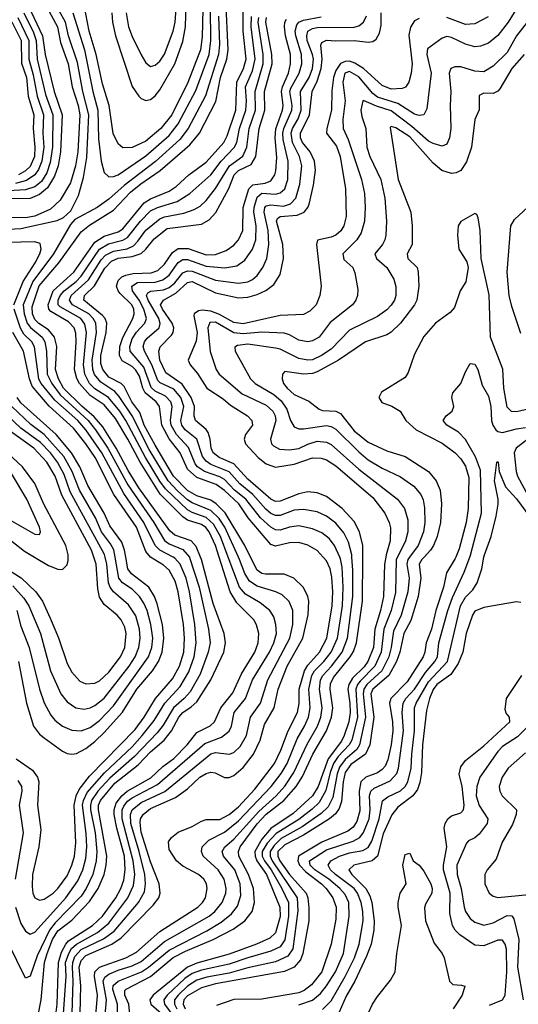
# Model space of a CAD drawing. Header units: inches. Extents: x 884549 to 1028252, y 526810 to 653624.
# Tile 406 of 656: x 915645 to 917798, y 628070 to 632320. Entities that reach past the tile are written whole.
import ezdxf

# ---------------------------------------------------------------- set-up
doc = ezdxf.new("R2010")
doc.units = ezdxf.units.IN
doc.header["$MEASUREMENT"] = 0
doc.layers.add('A9612', color=7, linetype='Continuous')
doc.layers.add('A9613', color=7, linetype='Continuous')

msp = doc.modelspace()

# ---------------------------------------------------------------- linework, layer by layer
at = {"layer": 'A9612', "color": 5}
for points, elevation in [([(915556.5, 629970), (915650.6, 629910.6), (915714.5, 629850), (915743, 629810), (915777.1, 629737.1), (915812.6, 629652.6), (915850, 629541.3), (915870, 629503.5), (915904.9, 629464.9), (915930, 629453.2), (915970, 629456.8), (915990, 629467), (916030, 629503.7), (916080.4, 629570), (916098.7, 629610), (916104.9, 629670), (916098.5, 629698.5), (916082.7, 629730), (916065.7, 629750), (916010, 629795.4), (915990, 629827.9), (915983, 629863), (915974.9, 629970), (915965.2, 630000)], 3080), ([(916378.1, 630000), (916379, 629999), (916420.3, 629870), (916459.9, 629690), (916466.9, 629630), (916459.6, 629590), (916425.1, 629494.9), (916381, 629419), (916355.7, 629390), (916309.4, 629350), (916264.8, 629275.2), (916238.4, 629241.6), (916140.3, 629139.7), (916033.7, 629046.3), (915983.1, 628990), (915955.4, 628950), (915950.1, 628930), (915951, 628910), (915970.2, 628809.8), (915977.9, 628730), (915975.5, 628690), (915960.7, 628630), (915932.3, 628570), (915910, 628537.1), (915798.2, 628421.8), (915773, 628390), (915720.9, 628279.1), (915690, 628191.7), (915670, 628183.1), (915595, 628335)], 2940), ([(915615.9, 629875.9), (915663.3, 629823.3), (915684.1, 629790), (915735, 629670), (915778.5, 629510), (915822.6, 629410), (915850, 629375.3), (915887.9, 629350), (915924.1, 629344.1), (915950, 629349.6), (915970, 629359.9), (916010, 629391.4), (916117.3, 629530), (916143.4, 629570), (916159.4, 629610), (916165, 629650), (916162.4, 629690), (916146.7, 629746.7), (916115, 629795), (916049.8, 629849.8), (916035, 629870), (916027.9, 629890), (916021.2, 629970), (916014.1, 630000)], 3060), ([(915626.7, 628490), (915650, 628419.1), (915670, 628385.4), (915690, 628373.4), (915710, 628381.4), (915844.4, 628530), (915896.5, 628603.5), (915917.7, 628650), (915930, 628698.9), (915934.5, 628750), (915932.1, 628807.9), (915916.9, 628930), (915920.6, 628950), (915936.3, 628983.7), (916010.8, 629069.2), (916130, 629180.7), (916174, 629230), (916225.5, 629294.5), (916272.3, 629370), (916338.6, 629441.4), (916375.5, 629504.5), (916398.4, 629570), (916407.8, 629630), (916401.7, 629710), (916378, 629850), (916363.5, 629910), (916338.6, 629970), (916315.6, 629995.6), (916307.3, 630000)], 2960), ([(915629.7, 629130), (915700, 629080), (915721.2, 629050), (915726.9, 629030), (915721.3, 628930), (915736.2, 628823.8), (915727.6, 628750), (915700.6, 628630), (915698.1, 628578.1), (915701.6, 628550), (915710.2, 628530.2), (915730, 628520.2), (915750, 628523.9), (915790, 628549.6), (915810, 628570.1), (915850, 628624), (915870.2, 628670), (915881.3, 628710), (915887.5, 628767.5), (915880.1, 628930), (915889.5, 628970), (915902.3, 628997.7), (915945.9, 629054.1), (916144.1, 629255.9), (916182.9, 629310), (916231.4, 629390), (916305.5, 629474.5), (916335.4, 629530), (916353.8, 629590), (916356.9, 629650), (916352.3, 629710), (916329.2, 629850), (916316, 629896), (916290, 629944.4), (916266.2, 629966.2), (916210, 629999.8), (916209.8, 630000)], 2980), ([(915632.3, 629770), (915650, 629702.6), (915686.5, 629610), (915729.8, 629429.8), (915750.7, 629370.7), (915778.7, 629318.7), (915797, 629297), (915830, 629270.7), (915870, 629253.6), (915910, 629251), (915950, 629264.9), (915990, 629295.6), (916050, 629358.9), (916200.8, 629570), (916215, 629610), (916219.6, 629650), (916212, 629710), (916194.9, 629770), (916181.2, 629801.2), (916161.9, 629830), (916130, 629862.1), (916089.5, 629890), (916072.7, 629910), (916056.8, 630000)], 3040), ([(915639.3, 629550), (915674.9, 629370), (915705.1, 629270), (915730, 629236.2), (915750, 629219.9), (915830, 629163.2), (915850, 629153.2), (915870, 629149.5), (915890, 629152.7), (915930, 629173.9), (915970, 629204.1), (916010, 629243.2), (916088.3, 629331.7), (916151, 629430), (916218.3, 629510), (916244.7, 629550), (916260, 629590), (916267.4, 629650), (916261.6, 629710), (916238.7, 629798.7), (916226.9, 629830), (916202.5, 629870), (916128.4, 629928.4), (916112.2, 629950), (916103.2, 630000)], 3020), ([(915709.3, 630000), (915770, 629964.4), (915810, 629947.9), (915830, 629947.3), (915850, 629967.6), (915853.9, 629986.1), (915853.8, 630000)], 3120), ([(915723.9, 628016.1), (915737.6, 628090), (915752.5, 628250), (915763.1, 628290), (915787.2, 628350), (915810, 628386.6), (915870, 628433), (915945.7, 628514.3), (915983.5, 628570), (916009.4, 628630.6), (916018.9, 628670), (916021.7, 628710), (915985, 628910), (915986, 628930), (915993.9, 628950), (916055.4, 629024.6), (916156.3, 629103.7), (916210, 629159.9), (916269.2, 629210.8), (916300.2, 629250), (916331.6, 629310), (916350, 629330.1), (916386.2, 629353.8), (916410, 629375.8), (916470.5, 629470), (916526.4, 629590), (916534, 629630), (916527.5, 629670), (916480.1, 629800.1), (916429.5, 629990), (916425.5, 630000)], 2920), ([(915796.1, 627990), (915806.8, 628070), (915812.8, 628250), (915825.2, 628294.8), (915843.5, 628330), (915855.9, 628344.1), (915959.3, 628410), (916002.1, 628450), (916060.2, 628530), (916082.1, 628570), (916094.4, 628605.6), (916100.8, 628650), (916097.2, 628710), (916063.9, 628830), (916053, 628890), (916053.2, 628910), (916062.1, 628937.9), (916086.3, 628970), (916109.7, 628990), (916211.7, 629048.3), (916263.4, 629096.6), (916310, 629131.2), (916368.4, 629190), (916410, 629243.7), (916467.5, 629272.5), (916486, 629290), (916514, 629350), (916565.4, 629414.6), (916603.1, 629496.9), (916660.1, 629590), (916674.6, 629630), (916677.7, 629670), (916668, 629708), (916655.5, 629730), (916583.4, 629803.4), (916553.9, 629850), (916506.5, 630000)], 2880), ([(915829.8, 627970), (915845.5, 628190), (915843, 628250), (915856.5, 628290), (915869.2, 628310.8), (915890, 628329.7), (915980.4, 628379.6), (916030, 628419.6), (916111.9, 628530), (916136.8, 628583.2), (916141.8, 628630), (916135.7, 628690), (916087, 628870), (916087.4, 628910), (916094.1, 628925.9), (916110, 628946.3), (916130, 628961.7), (916240.8, 629019.2), (916444.6, 629195.4), (916517.2, 629222.8), (916550, 629249.5), (916559.1, 629270), (916571.1, 629330), (916620.7, 629390), (916650.3, 629470), (916723.2, 629590), (916742.6, 629630), (916753.7, 629670), (916751.8, 629710), (916742.7, 629742.7), (916724.7, 629770), (916682.9, 629802.9), (916620.7, 629840.7), (916594.6, 629870), (916545.7, 630000)], 2860), ([(915871.2, 628030), (915876.4, 628170), (915872.3, 628230), (915873.8, 628250), (915883.6, 628276.4), (915910, 628306), (916006.8, 628353.2), (916053.6, 628386.4), (916157.8, 628510), (916183.9, 628556.1), (916188.9, 628590), (916184.7, 628630), (916160.4, 628730), (916124.3, 628850), (916123.1, 628890), (916130.7, 628909.3), (916170, 628940.4), (916271.1, 628988.9), (916470, 629151.6), (916490, 629157.6), (916550, 629149.2), (916570, 629156.6), (916597.7, 629182.3), (916624, 629230), (916641.3, 629310), (916684.4, 629370), (916717.1, 629470), (916811.6, 629650), (916824, 629710), (916824.5, 629770), (916808.3, 629808.3), (916777.9, 629837.9), (916751.2, 629851.2), (916670, 629874.9), (916637.1, 629897.1), (916617.1, 629930), (916594.9, 629990), (916590.3, 630000)], 2840), ([(915906.4, 628030), (915909.1, 628150), (915901.4, 628230), (915910, 628259.2), (915930, 628280.6), (916043.4, 628330), (916083.3, 628356.7), (916221.7, 628498.3), (916245.4, 628530), (916251.1, 628550), (916246.9, 628590), (916210, 628684.4), (916170, 628813.1), (916165.1, 628854.9), (916167.2, 628870), (916178.4, 628890), (916210, 628914.5), (916317.6, 628962.4), (916370, 629000.4), (916422.6, 629050), (916450, 629065.8), (916470, 629072.3), (916489.6, 629069.6), (916530, 629048.4), (916550, 629049.1), (916570, 629058.2), (916610, 629092.4), (916654.7, 629150), (916683, 629210), (916702.1, 629277.9), (916744, 629350), (916761.9, 629430), (916800.1, 629530), (916867.7, 629650), (916890.9, 629750.9), (916893.1, 629810), (916888.7, 629830), (916870, 629869.1), (916829.6, 629909.6), (916786.7, 629926.7), (916706.5, 629926.5), (916690, 629930.3), (916670, 629944.1), (916642.3, 630000)], 2820), ([(915969.4, 627969.4), (915981.2, 628110), (915967.7, 628190), (915970, 628210.1), (915990.1, 628229.9), (916103.9, 628270), (916150, 628294.5), (916250, 628384.5), (916414, 628490), (916434.5, 628510), (916447, 628530), (916455.1, 628570), (916452.1, 628590), (916440.7, 628610), (916416.8, 628630), (916350, 628665.7), (916322.5, 628690), (916290, 628738.5), (916288.3, 628771.7), (916300.8, 628790), (916330, 628813.2), (916390, 628837.8), (916430, 628860.6), (916450, 628867.3), (916510, 628868), (916550, 628889.4), (916590, 628922.3), (916661.2, 628998.8), (916745.1, 629110), (916773, 629167), (916804.1, 629250), (916845.3, 629330), (916851.5, 629368.5), (916851.4, 629430), (916875.3, 629510), (916890, 629534.6), (916939.9, 629590), (916970.9, 629650), (916995.2, 629790), (916997.9, 629850), (916993.2, 629913.2), (916985.5, 629950), (916970, 629984.5), (916956.2, 630000)], 2780), ([(916010.7, 627990.7), (916020, 628090), (916006, 628170), (916012.8, 628187.2), (916030, 628200.1), (916070, 628217.7), (916130, 628235.8), (916170, 628255.2), (916270, 628340.5), (916463.5, 628450), (916487.9, 628470), (916519.7, 628510), (916535.6, 628550), (916536.2, 628570), (916527.6, 628610), (916502.4, 628650), (916437.3, 628710), (916430.8, 628730), (916433.2, 628750), (916462, 628778), (916530, 628813.3), (916590, 628861.7), (916731.2, 629010), (916774.2, 629065.8), (916799.7, 629110), (916843.5, 629216.5), (916875.2, 629270), (916892.4, 629310), (916899.8, 629350), (916894.3, 629430), (916906.6, 629490), (916918.4, 629510), (916958.3, 629550), (916989.7, 629590), (917017.1, 629650), (917039.2, 629790), (917042, 629870), (917037.5, 629957.5), (917030, 629993.2), (917027, 630000)], 2760), ([(916065.2, 627990), (916067, 628070), (916046.7, 628133.3), (916048.7, 628151.3), (916069.7, 628170.3), (916171.5, 628210), (916201.9, 628230), (916290, 628303.7), (916452.9, 628387.1), (916515.1, 628424.9), (916559.1, 628460.9), (916585.7, 628494.3), (916600.5, 628539.5), (916597.4, 628590), (916573.9, 628650), (916525.2, 628710), (916519.7, 628730), (916530.7, 628750), (916570, 628782.2), (916677.6, 628902.4), (916752.8, 628970), (916790, 629011.5), (916829.2, 629070), (916886.6, 629193.4), (916930.5, 629270), (916945, 629310), (916951.9, 629350), (916939.4, 629430), (916943.9, 629470), (916954.3, 629490), (916992.1, 629530), (917038, 629590), (917061, 629650), (917084.2, 629830), (917084.3, 629944.3), (917079.6, 630000)], 2740), ([(916122.2, 628010), (916116.6, 628070), (916098.5, 628110), (916099.3, 628130), (916104.5, 628135.5), (916209.6, 628190), (916308.4, 628271.6), (916360.4, 628299.6), (916480.4, 628350), (916566.3, 628393.7), (916618, 628430), (916649.5, 628470), (916658.9, 628510), (916654.8, 628570), (916632.9, 628630), (916591.8, 628710), (916589.3, 628730), (916596.8, 628750), (916670.4, 628849.6), (916710, 628890.2), (916785.7, 628950), (916839.5, 629010), (916867, 629053), (916911.4, 629150), (916970.6, 629250), (916991.5, 629310), (916997.6, 629350), (916985.6, 629430), (916986.7, 629453.3), (916999.8, 629480.2), (917072.6, 629570), (917086.5, 629593.5), (917099, 629630), (917125.3, 629810), (917126.3, 630000)], 2720), ([(917226.1, 630000), (917221.2, 629970), (917215.5, 629830), (917203.3, 629770), (917178.6, 629690), (917172.6, 629610), (917149.1, 629550), (917132.6, 629527.4), (917082.8, 629477.2), (917065.9, 629450), (917062.2, 629430), (917071.2, 629370), (917071.8, 629330), (917065.9, 629290), (917046.7, 629230), (917034.1, 629205.9), (916976.6, 629130), (916933.7, 629010), (916909.8, 628970.2), (916826.4, 628893.6), (916730, 628828.2), (916690, 628783.4), (916660.9, 628730), (916662, 628710), (916669.8, 628690), (916710.3, 628630), (916768.6, 628490), (916770, 628448.9), (916750, 628378), (916724.8, 628355.2), (916667.3, 628330), (916550, 628286.3), (916410, 628247.1), (916370, 628231), (916220.8, 628110), (916206.3, 628090), (916210.6, 628070), (916256.9, 628030)], 2680), ([(917276.2, 630000), (917271.2, 629990), (917267.4, 629847.4), (917249.5, 629770), (917218.3, 629690), (917205.7, 629590), (917178.9, 629530), (917114.8, 629465.2), (917103.2, 629450), (917096.7, 629430), (917104.3, 629310), (917079.2, 629210), (917068.3, 629190), (917020.2, 629139.8), (916999.9, 629110), (916985.3, 629070), (916966.5, 628993.5), (916938.4, 628941.6), (916908, 628912), (916850, 628867.7), (916752, 628808), (916714, 628766), (916691.8, 628730), (916692.8, 628710), (916702.1, 628690), (916730.7, 628650.7), (916777.7, 628570), (916806, 628510), (916806, 628450), (916790, 628347.6), (916770, 628317.8), (916730, 628298.7), (916630, 628271.2), (916550, 628243.2), (916430, 628217.5), (916390, 628203.3), (916358.5, 628181.5), (916281.4, 628110), (916267.5, 628090), (916270.4, 628070), (916315.3, 628010)], 2660), ([(917329.2, 630000), (917321.9, 629990), (917317.4, 629970), (917327, 629910), (917321.8, 629850), (917292.2, 629750), (917259.4, 629680.6), (917249.4, 629610), (917238.8, 629570), (917209.3, 629510), (917143.9, 629450), (917131.4, 629430), (917128.4, 629410), (917138.7, 629310), (917113, 629190), (917101, 629170), (917050, 629126.9), (917025.9, 629094.1), (917015.5, 629064.5), (916996.9, 628963.1), (916977.2, 628922.8), (916947, 628893), (916864.4, 628835.6), (916774.6, 628785.4), (916744.1, 628755.9), (916726.3, 628730), (916726, 628710), (916735.1, 628690), (916843.9, 628530), (916846.4, 628473.6), (916825.2, 628310), (916802.5, 628277.5), (916750, 628252.6), (916630, 628226.9), (916550, 628204.2), (916452.9, 628187.1), (916410, 628173.8), (916370, 628148.5), (916329.3, 628110), (916313.9, 628090), (916313.8, 628070), (916323.2, 628050)], 2640), ([(917391.2, 630000), (917381.7, 629990), (917370.5, 629970), (917377.3, 629910), (917366.3, 629830), (917333.8, 629726.2), (917304.6, 629670), (917286.9, 629590), (917272.8, 629550), (917239.6, 629490), (917170.4, 629430), (917161.7, 629410), (917174.4, 629310), (917157.1, 629190), (917137.9, 629150), (917074.9, 629105.1), (917050.9, 629070), (917041.4, 629030), (917034.1, 628945.9), (917025.3, 628914.7), (917008.5, 628891.5), (916982.7, 628870), (916870, 628799.4), (916790, 628758.8), (916760.5, 628730), (916759.2, 628710), (916768.6, 628690), (916810.9, 628630), (916882, 628550), (916889.3, 628530), (916894.3, 628485.7), (916893.1, 628430), (916868.2, 628290), (916858.4, 628261.6), (916830.1, 628229.9), (916788.7, 628211.3), (916490, 628158), (916430, 628141.3), (916370, 628106.3), (916354.2, 628090), (916351.6, 628070), (916360.2, 628050)], 2620), ([(917527.9, 630000), (917525.5, 629994.5), (917488.2, 629931.8), (917475.3, 629870), (917441.5, 629770), (917422.8, 629690), (917401, 629630), (917395.4, 629590), (917387, 629570), (917317.9, 629462.1), (917247.3, 629390), (917241.8, 629370), (917254.7, 629290), (917255.8, 629250), (917248.8, 629190), (917234.8, 629125.2), (917222.7, 629097.3), (917210, 629082.9), (917190, 629069.2), (917139.3, 629050), (917118.8, 629030), (917110.6, 628990), (917114.4, 628905.6), (917101.2, 628858.8), (917084.7, 628835.3), (917062.1, 628817.9), (916950, 628770), (916849.2, 628710), (916845.7, 628690), (916854, 628670), (916881.3, 628641.3), (916949.1, 628590), (916968.4, 628570), (916997.4, 628530), (917011.4, 628490), (917010, 628437.1), (916990.8, 628330), (916949.6, 628210), (916905.8, 628154.2), (916873.1, 628130), (916850, 628119.6), (916690, 628092.8), (916570, 628091), (916495.5, 628064.5)], 2580), ([(916850, 628067.1), (916910, 628088.5), (916943.7, 628116.3), (916970, 628149.7), (917008.8, 628210), (917043.6, 628290), (917068.3, 628450), (917066.4, 628510), (917050, 628544.4), (917028.3, 628570), (916980.7, 628610), (916919.9, 628650), (916899.9, 628670), (916897.2, 628690), (916970, 628737.2), (917085.3, 628774.7), (917113.7, 628790), (917130, 628812.2), (917153.7, 628870), (917158.8, 628910), (917156, 628970), (917161.9, 628990), (917176.4, 629003.6), (917244.8, 629035.2), (917274, 629066), (917281.5, 629090), (917303, 629250), (917296.1, 629330), (917301.3, 629370), (917312.2, 629390), (917350.1, 629429.9), (917397.2, 629502.8), (917437.5, 629550), (917449.1, 629570), (917454.9, 629630), (917493.8, 629770), (917513.6, 629826.4), (917564.2, 629935.8), (917588.7, 630000)], 2560), ([(916953, 628047), (916990, 628085.5), (917050.7, 628190), (917090.7, 628270), (917111.8, 628330), (917128.4, 628430), (917127.5, 628470), (917120.3, 628510), (917104.4, 628550), (917090.2, 628570), (917009.4, 628630), (916987.6, 628650), (916976.6, 628670), (916989.4, 628690), (917026.8, 628710), (917070, 628723.7), (917126.6, 628733.4), (917150, 628747.4), (917165.8, 628774.2), (917197, 628870), (917212.4, 628947.6), (917234.3, 628965.7), (917290, 628991.5), (917310, 629009.7), (917321.5, 629030), (917336.2, 629090), (917338.5, 629150), (917350.6, 629250), (917350.4, 629350), (917357.4, 629370), (917410, 629461.9), (917492.3, 629550), (917548.3, 629790), (917570, 629828), (917601.6, 629858.4), (917620.5, 629890), (917641.5, 629950), (917650.2, 630000)], 2540), ([(917810, 629804.9), (917790, 629806.8), (917650, 629782.2), (917610, 629766.5), (917600.4, 629750), (917573.2, 629670), (917558.4, 629590), (917539.1, 629540.9), (917506.6, 629493.4), (917446.8, 629450), (917430, 629429), (917414.3, 629390), (917401.7, 629338.3), (917385.2, 629190), (917380.3, 629070), (917373, 629027), (917362.4, 628997.6), (917342.8, 628970), (917278.7, 628921.3), (917252.4, 628887.6), (917214.3, 628805.7), (917189.6, 628710), (917166.8, 628690), (917087.7, 628670), (917065.8, 628650), (917079.7, 628630), (917140, 628570), (917157.8, 628537.8), (917165.7, 628510), (917176.3, 628430), (917174.8, 628390), (917163.2, 628330), (917142.6, 628277.4), (917091.8, 628170), (917054.3, 628105.7), (917024.2, 628035.8)], 2520), ([(917673.6, 628066.4), (917730.3, 628089.7), (917742.2, 628110), (917748.4, 628210), (917747.9, 628307.9), (917741.9, 628330), (917730, 628347.2), (917710, 628346.8), (917650, 628322.1), (917610, 628324.9), (917545.5, 628370), (917525.7, 628390), (917513.8, 628410), (917502.4, 628462.4), (917503.8, 628550), (917476, 628650), (917475, 628670), (917489.1, 628750), (917477.8, 628830), (917482.5, 628850), (917494.3, 628870), (917510, 628883.6), (917550, 628897), (917562.1, 628910), (917563.9, 628930), (917555.3, 629010), (917543.3, 629063.3), (917550, 629094.6), (917570, 629122.1), (917650, 629185.6), (917761.2, 629290), (917760.9, 629310), (917746.2, 629326.2), (917742.3, 629342.3), (917747.1, 629390), (917813.9, 629490)], 2520), ([(917850, 629279.7), (917795.5, 629224.5), (917730, 629182.3), (917710, 629161), (917631.8, 629050), (917619, 629010), (917617, 628970), (917630, 628928.4), (917666.3, 628870), (917663.5, 628850), (917630, 628803.7), (917610, 628788.2), (917583.7, 628776.3), (917574.2, 628765.8), (917533.6, 628670), (917533.7, 628630), (917552.3, 628570), (917564.8, 628490), (917570.7, 628470), (917590, 628440.5), (917610, 628424.1), (917650, 628411.2), (917690, 628422.1), (917750, 628453.4), (917770, 628451.9), (917778.5, 628438.5), (917800.4, 628350), (917795.2, 628230), (917820.1, 628090)], 2540), ([(917830, 629156.2), (917755.3, 629090), (917728.3, 629050), (917716, 629010), (917718.7, 628990), (917729.2, 628969.2), (917790.1, 628910.1), (917788.8, 628890), (917773.4, 628846.6), (917729, 628770), (917703.4, 628696.6), (917663.9, 628650), (917654, 628630), (917653.5, 628590), (917672.6, 628550), (917690, 628537.1), (917710, 628530.9), (917843.7, 628543.7)], 2560), ([(915636.7, 629036.7), (915652.3, 629010), (915654.5, 628990), (915642.5, 628930), (915659.5, 628810), (915625, 628610)], 2960), ([(917150, 628030.3), (917168, 628070), (917190, 628104.3), (917246.5, 628173.5), (917267.1, 628210), (917273.9, 628290), (917294.6, 628410), (917279.1, 628490), (917280.2, 628510), (917288.2, 628550), (917313.8, 628590), (917299.8, 628670), (917310, 628717.1), (917330, 628722.8), (917344, 628690), (917370, 628670.4), (917390, 628644.9), (917420.7, 628590), (917426.2, 628570), (917424.7, 628550), (917397.9, 628502.1), (917393.6, 628486.4), (917397.9, 628430), (917434.5, 628334.5), (917470.1, 628290), (917478.9, 628270), (917501.5, 628170), (917515.1, 628155.1), (917553.2, 628153.2), (917567.6, 628147.6), (917555.6, 628110), (917517, 628050)], 2480)]:
    msp.add_lwpolyline(points, dxfattribs=dict(at, elevation=elevation))
at = {"layer": 'A9613', "color": 5}
for points, elevation in [([(916104.5, 632350), (916115.1, 632290), (916130, 632247.6), (916170, 632169.1), (916190, 632134.3), (916210, 632118.8), (916230, 632123.8), (916250, 632141.9), (916270, 632171.7), (916307.6, 632270), (916316.4, 632310), (916329.4, 632490)], 3040), ([(915470, 631409.2), (915650, 631418.6), (915806.6, 631453.4), (915834.3, 631465.7), (915865.2, 631494.8), (915898.7, 631561.3), (915921.2, 631638.8), (915935.3, 631724.7), (915943.2, 631910), (915917.2, 632010), (915894.9, 632134.9), (915855.9, 632250), (915842.2, 632310), (915788.2, 632408.2)], 2940), ([(916425.5, 630000), (916406.6, 630046.6), (916385.5, 630070), (916315, 630095), (916293.3, 630113.3), (916159.4, 630299.4), (916113.6, 630373.6), (916062.2, 630470), (916003.3, 630563.3), (915966.3, 630606.3), (915912.6, 630652.6), (915834.6, 630730), (915812.2, 630770), (915799.5, 630810), (915805.1, 630910), (915795.4, 630950), (915770, 630981.7), (915728.1, 631008.1), (915710, 631026.3), (915700.2, 631050), (915699.2, 631080.8), (915729.2, 631170.8), (915814.5, 631270), (915910, 631403.9), (915946.9, 631433.1), (916050, 631497.9), (916123.8, 631576.2), (916167.9, 631612.1), (916251.4, 631668.6), (916379.4, 631780.6), (916422.1, 631830), (916492.4, 631967.6), (916512.1, 632070), (916540.2, 632150), (916545.1, 632190), (916535.8, 632410)], 2920), ([(917816.8, 632410), (917754.9, 632310), (917710, 632252.5), (917670, 632218.7), (917634.5, 632205.5), (917610, 632203.6), (917570, 632214.2), (917510, 632243.3), (917490, 632247.6), (917470, 632240.9), (917406, 632194), (917403.9, 632170), (917422, 632090), (917403.9, 631936.1), (917390.4, 631909.6), (917370, 631907.3), (917350, 631913), (917278.4, 631958.4), (917190, 631986.1), (917170, 632001.9), (917110, 632073.8), (917070, 632096.2), (917048.5, 632090), (917040.9, 632050), (917051.3, 631970), (917041.2, 631890), (917041.9, 631850), (917063.6, 631803.6), (917121.1, 631630), (917133.6, 631570), (917137.4, 631510), (917134.5, 631450), (917119.8, 631400.2), (917100.5, 631370), (917040.2, 631310), (917044.7, 631284.7), (917084.2, 631250), (917092.5, 631227.5), (917104.9, 631155.1), (917104.4, 631130), (917097.4, 631110), (917082, 631090), (916986.2, 631013.8), (916938, 630950), (916910, 630934), (916890, 630929.1), (916850, 630937), (916810, 630960.3), (916787, 630967), (916691.2, 630971.2), (916610, 630963.9), (916570, 630968.8), (916490, 631014.1), (916466.3, 631013.7), (916457.2, 630990), (916467.6, 630887.6), (916493.7, 630810), (916506.9, 630790), (916605.3, 630705.3), (916710, 630656.1), (916738.9, 630630), (916747.9, 630610), (916750.5, 630590), (916728.8, 630510), (916732, 630490), (916740.7, 630480.7), (916766.7, 630466.7), (916810, 630462.8), (916850, 630468.7), (916890, 630488.3), (916930, 630500.8), (916970, 630496.5), (916990, 630486.2), (917110, 630380.6), (917276.3, 630250), (917307, 630210), (917321.2, 630161.2), (917320.8, 630110), (917311.2, 630070), (917276.2, 630000)], 2660), ([(915694.7, 632354.7), (915743.3, 632250), (915755.5, 632170), (915793.4, 632010), (915829, 631910), (915821, 631750), (915811.7, 631690), (915795.7, 631644.3), (915764.9, 631595.1), (915730, 631565.3), (915690, 631548.7), (915570, 631547.4)], 2880), ([(915753.3, 632390), (915808, 632290), (915821.6, 632221.6), (915853.7, 632130), (915872.1, 632030), (915897, 631950), (915904.3, 631910), (915895.7, 631750), (915886.5, 631690), (915864.7, 631615.3), (915819.5, 631540.5), (915778.3, 631501.7), (915710, 631472.1), (915670, 631465.4), (915606.5, 631466.5)], 2920), ([(916506.5, 630000), (916490.7, 630050), (916463.2, 630110), (916448.3, 630128.3), (916430, 630141.1), (916370, 630160.5), (916350, 630173.6), (916252.3, 630272.3), (916164.9, 630410), (916112.5, 630510), (916058.5, 630598.5), (916010, 630657.6), (915950, 630698.7), (915903.3, 630750), (915891.4, 630771.4), (915881.7, 630810), (915889.1, 630930), (915887.2, 630967.2), (915880.2, 630990), (915856.3, 631016.3), (915780.1, 631060.1), (915771, 631070), (915768.2, 631090), (915790.2, 631150), (915878.5, 631230), (915970, 631359.9), (916010, 631385.3), (916070, 631404.9), (916090, 631417.4), (916182.5, 631530), (916210, 631547.5), (916290, 631579.5), (916320.5, 631599.5), (916375.8, 631650), (916450, 631704.6), (916526.8, 631790), (916541.3, 631818.7), (916578.5, 631930), (916583.3, 632050), (916611.2, 632110), (916622.5, 632150), (916610.7, 632270), (916610, 632358.4)], 2880), ([(915874.4, 632350), (915925, 632190), (915960.5, 632010), (915982.1, 631930), (915985.8, 631805.8), (915996.5, 631710), (916010, 631661.1), (916030, 631642), (916050, 631643.4), (916070, 631651), (916190, 631732.2), (916290, 631820.2), (916329.9, 631870), (916405.5, 632014.5), (916462.8, 632170), (916470.7, 632230), (916468.4, 632370)], 2960), ([(916435.9, 632364.1), (916433.5, 632246.5), (916426.5, 632190), (916371.6, 632048.4), (916301.5, 631910), (916254.9, 631850), (916190, 631795.6), (916130, 631768.2), (916090, 631767.4), (916070, 631784.9), (916048.8, 631828.8), (916031.7, 631950), (916002.9, 632042.9), (915974.7, 632170), (915945.3, 632270), (915922.9, 632382.9)], 2980), ([(916042.5, 632350), (916045.3, 632310), (916058.1, 632250), (916130, 632031.2), (916159, 631990), (916170, 631979.8), (916190, 631971.5), (916210, 631975.4), (916230, 631991.2), (916250, 632017.1), (916315.4, 632130), (916350, 632226.4), (916360.6, 632290), (916363.4, 632390)], 3020), ([(915662.5, 632350), (915704.3, 632264.3), (915716.3, 632230), (915720.4, 632150), (915756.9, 631996.9), (915788.6, 631910), (915786.6, 631770), (915776.8, 631703.2), (915761.5, 631658.5), (915738.9, 631621.1), (915710, 631598.7), (915670, 631586.2), (915570, 631579.7)], 2860), ([(915611.3, 632311.3), (915651.1, 632230), (915652.9, 632132.9), (915673.8, 632070), (915681.8, 631990), (915705.8, 631910), (915703, 631850), (915711, 631770), (915708.5, 631730), (915690, 631686.3), (915670, 631667.6), (915640.1, 631650)], 2820), ([(915637, 632330), (915685, 632230), (915684.2, 632150), (915702.9, 632082.9), (915719.7, 631990), (915747.3, 631910), (915745.3, 631830), (915749.5, 631770), (915740.6, 631710), (915726.4, 631673.6), (915710.8, 631650), (915674.1, 631625.9), (915627.1, 631612.9)], 2840), ([(916504.1, 632335.9), (916507.3, 632212.7), (916504.1, 632170), (916448.1, 631991.9), (916372.9, 631850), (916336.9, 631803.1), (916232, 631708), (916095.9, 631604.1), (916030, 631545), (915980.2, 631510), (915882.6, 631457.4), (915864.2, 631435.8), (915791.5, 631310), (915701.9, 631190), (915660.2, 631090), (915663.9, 631050), (915677.9, 631010), (915690.9, 630990.9), (915741.5, 630950), (915753.3, 630930), (915760.5, 630890), (915763.3, 630790), (915783.7, 630750), (915820.2, 630700.2), (915940.5, 630590), (915972.8, 630550), (916025.3, 630470), (916112.2, 630312.2), (916223.8, 630150), (916270, 630072.4), (916290, 630058.3), (916350, 630033.8), (916378.1, 630000)], 2940), ([(916545.7, 630000), (916511.8, 630090), (916482.1, 630142.1), (916450, 630171.1), (916390, 630192.8), (916370, 630204.6), (916274.6, 630294.6), (916250, 630327.7), (916188.9, 630430), (916103.4, 630590), (916077.3, 630630), (916028.7, 630688.7), (915970, 630726.5), (915946.4, 630750), (915926.2, 630790), (915920.2, 630830), (915932.8, 630970), (915926.5, 631006.5), (915908.9, 631030), (915820.4, 631080.4), (915811.5, 631090), (915810.9, 631110), (915820.1, 631130), (915837, 631150), (915888.5, 631190), (915910, 631212.6), (915990, 631330.3), (916028, 631352), (916090, 631368.3), (916110, 631379.9), (916166.2, 631450), (916210, 631494.9), (916239.5, 631510), (916324.6, 631535.4), (916380.4, 631570), (916470, 631650.8), (916515.1, 631710), (916571.7, 631768.3), (916582.5, 631790), (916593.7, 631850), (916621.6, 631930), (916624.9, 631970), (916620, 632030), (916650, 632100.1), (916661.5, 632150), (916644.4, 632290), (916646.2, 632333.8)], 2860), ([(916590.3, 630000), (916531.1, 630130), (916506.7, 630166.7), (916470, 630201.1), (916390, 630234.2), (916370, 630247.6), (916326.1, 630286.1), (916285.5, 630330), (916204.6, 630464.6), (916130, 630610), (916074.1, 630694.1), (916055.7, 630715.7), (915995.1, 630755.1), (915968.4, 630788.4), (915961, 630810), (915957.7, 630850), (915976.8, 630970), (915974.4, 631010), (915962.9, 631030), (915943.1, 631050), (915873.4, 631090), (915860.5, 631110), (915867.1, 631130), (915942.5, 631197.5), (915996.8, 631283.2), (916015.8, 631304.2), (916050, 631321.3), (916108.6, 631331.4), (916136, 631344), (916155.8, 631364.2), (916190, 631412.3), (916250, 631460.5), (916270, 631469), (916354.3, 631485.7), (916399, 631501), (916424.4, 631515.6), (916450, 631539.8), (916490, 631591), (916551, 631689), (916608.2, 631731.8), (916626, 631770), (916635.7, 631850), (916663.1, 631930), (916661.6, 632010), (916696.9, 632130), (916696.8, 632170), (916675.5, 632310), (916678.2, 632330)], 2840), ([(916642.3, 630000), (916617.5, 630050), (916532, 630192), (916493.5, 630230), (916470, 630245.7), (916410, 630264.9), (916370, 630287.8), (916309.9, 630349.9), (916230, 630483.7), (916183.2, 630570), (916164, 630624), (916129.4, 630670), (916096.6, 630736.6), (916083.4, 630750), (916030, 630777.4), (916003.6, 630810), (915995.7, 630835.7), (915994.8, 630870), (916017.9, 630970), (916021, 631010), (916014.2, 631030), (916002.8, 631042.8), (915921.3, 631110), (915924.6, 631130), (915968, 631172), (916012.6, 631247.4), (916041.9, 631278.1), (916070, 631290.6), (916130, 631298.5), (916169.1, 631310.9), (916190.1, 631329.9), (916225.1, 631374.9), (916281.6, 631418.4), (916430, 631437.2), (916463.1, 631456.9), (916492.3, 631487.7), (916548.1, 631591.9), (916571.7, 631650), (916590, 631669.2), (916644.6, 631695.4), (916664.9, 631730), (916678.7, 631850), (916703.2, 631930), (916702.5, 632010), (916735, 632130), (916734, 632170), (916708.6, 632310), (916711.3, 632330)], 2820), ([(916956.2, 630000), (916930, 630029.4), (916890, 630051.9), (916850, 630063.6), (916810, 630061.6), (916750, 630046.9), (916730, 630054.9), (916631.2, 630170), (916591.8, 630230), (916530, 630288.6), (916494.1, 630314.1), (916410, 630344.5), (916370, 630380.6), (916337.4, 630450), (916290, 630511.2), (916258.4, 630570), (916248.4, 630650), (916234.4, 630670), (916186.6, 630710), (916176.5, 630730), (916161.7, 630781.7), (916147.1, 630807.1), (916130, 630822.9), (916088.1, 630848.1), (916075.8, 630870), (916077.8, 630910), (916090, 630947.9), (916133.5, 631030), (916139, 631050), (916137.3, 631070), (916129.3, 631090), (916078.7, 631138.7), (916069.9, 631150), (916063.6, 631170), (916070, 631194), (916086.7, 631210), (916102.9, 631217.1), (916134.9, 631225.1), (916212.2, 631227.8), (916242.2, 631237.8), (916270, 631264.4), (916304.5, 631315.5), (916330, 631332.2), (916372.1, 631332.1), (916450, 631305.9), (916490, 631306.5), (916536.7, 631323.3), (916570, 631347.5), (916590, 631369.5), (916609.1, 631410.9), (916610.2, 631510), (916634.1, 631590), (916652.2, 631607.8), (916705.2, 631614.8), (916730, 631625), (916747, 631650), (916751.6, 631668.4), (916755.1, 631724.9), (916748.4, 631810), (916750.8, 631849.2), (916780.2, 631930), (916782.3, 631950), (916775.5, 632010), (916779.3, 632030), (916805.8, 632090), (916814.3, 632130), (916814.5, 632170), (916793.1, 632250), (916788.1, 632290), (916790.5, 632310), (916797.5, 632322.5)], 2780), ([(917027, 630000), (917004.7, 630050), (916981.1, 630081.1), (916950, 630105.6), (916910, 630122.6), (916850, 630135), (916810, 630130.3), (916770, 630116.4), (916750, 630117.7), (916730, 630129.9), (916685.5, 630170), (916621.7, 630250), (916572.8, 630290), (916530, 630335.9), (916510, 630347.3), (916443.1, 630370), (916413.4, 630390), (916403, 630403), (916373.6, 630473.6), (916321.9, 630530), (916299.2, 630570), (916295.6, 630590), (916303.8, 630650), (916297.6, 630670), (916275.2, 630695.2), (916230, 630717.2), (916212.2, 630732.2), (916181, 630821), (916122.7, 630890), (916120.1, 630910), (916130, 630943.3), (916148.9, 630971.1), (916186, 631010), (916192.5, 631030), (916181.6, 631070), (916160.8, 631110), (916132.6, 631150), (916129.9, 631170), (916153.9, 631186.1), (916230, 631187.3), (916263.1, 631196.9), (916290, 631217.4), (916330, 631271.5), (916350, 631284.4), (916370, 631284.7), (916450, 631256.4), (916530.3, 631249.7), (916582.6, 631257.4), (916617.2, 631282.8), (916650.7, 631329.3), (916664.5, 631370), (916666.1, 631430), (916656, 631490), (916656.9, 631510), (916670, 631554.3), (916690, 631570.9), (916750, 631566.9), (916770, 631572.2), (916789.4, 631590.6), (916802.4, 631630), (916804.1, 631710), (916783.2, 631803.2), (916781.4, 631830), (916785.2, 631850), (916820, 631930), (916822, 631950), (916812.2, 632010), (916815.9, 632024.1), (916852.1, 632090), (916863.1, 632130), (916862.3, 632170), (916836.9, 632250), (916834.6, 632270), (916842.2, 632297.8), (916851.2, 632310), (916870, 632318.7), (916947.4, 632332.6)], 2760), ([(917079.6, 630000), (917078.8, 630010), (917065, 630065), (917045.1, 630105.1), (917010, 630146.2), (916970, 630177.8), (916930, 630195.9), (916870, 630205.9), (916830, 630202.3), (916770, 630180.1), (916750, 630180.2), (916730, 630189.1), (916707.7, 630207.7), (916652.4, 630270), (916596.4, 630316.4), (916550, 630368.9), (916470, 630400.5), (916450, 630414.5), (916435.1, 630435.1), (916409.4, 630509.4), (916360.1, 630550), (916345.3, 630570), (916341.4, 630590), (916353.8, 630650), (916340.4, 630690), (916310, 630725.4), (916252, 630752), (916242.1, 630762.1), (916216, 630830), (916183.4, 630890), (916177.9, 630910), (916183.5, 630930), (916195.2, 630944.8), (916247.6, 630990), (916251.7, 631008.3), (916245.2, 631030), (916199.6, 631110), (916192.3, 631130), (916198.6, 631141.4), (916211.8, 631148.2), (916266.2, 631153.8), (916290, 631164.5), (916315.1, 631184.9), (916350, 631227), (916370, 631236.3), (916390, 631234.2), (916490, 631195.4), (916590, 631182.5), (916630, 631189), (916650, 631199.4), (916670, 631215.6), (916694.7, 631250), (916711.7, 631290), (916721.1, 631350), (916717.5, 631410), (916700.5, 631490), (916704.2, 631510), (916710, 631517.2), (916730, 631521.5), (916784.3, 631515.7), (916814.4, 631525.6), (916837.1, 631550), (916855.2, 631610), (916864, 631690), (916852.8, 631730), (916823.2, 631790), (916817.3, 631830), (916823.7, 631850), (916847.8, 631892.2), (916860.8, 631930), (916857.8, 632010), (916895.2, 632070), (916910.2, 632110), (916913.5, 632150), (916910, 632170.5), (916886.2, 632230), (916884.6, 632250), (916889.4, 632270.6), (916910, 632282.3), (916930, 632286.3), (917090, 632287.5), (917110, 632293.3), (917130, 632308.9), (917142.9, 632337.1)], 2740), ([(917126.3, 630000), (917126.6, 630050), (917112.2, 630110), (917090, 630153.8), (917037.7, 630210), (916970, 630261.3), (916930, 630277.3), (916890, 630282.5), (916850, 630272.9), (916770, 630241.2), (916750, 630241.1), (916730, 630250.9), (916630, 630336.5), (916570, 630403.5), (916506, 630430), (916480.5, 630450), (916471.5, 630470), (916467, 630510), (916458.4, 630538.4), (916450, 630551.7), (916404.6, 630590), (916398.6, 630610), (916399.6, 630650), (916385.1, 630690), (916346.7, 630746.7), (916276.4, 630796.4), (916250, 630849.9), (916245.5, 630890), (916251.9, 630908.1), (916301, 630959), (916308.2, 630970), (916310.5, 630990), (916303.9, 631010), (916261.1, 631070), (916253.3, 631090), (916266.6, 631110), (916319.9, 631140.1), (916370, 631185.7), (916389.3, 631190.7), (916490, 631140.7), (916590, 631120.2), (916630, 631122.8), (916670, 631133.9), (916708.2, 631151.8), (916742.2, 631177.8), (916770, 631220.8), (916784.5, 631290), (916781.2, 631350), (916753.8, 631450), (916758.2, 631461.8), (916769.5, 631470.5), (916843.7, 631476.3), (916873.1, 631490), (916889.9, 631510), (916895.6, 631524.4), (916913.9, 631606.1), (916921.9, 631670), (916918.8, 631710), (916899.9, 631750), (916866.5, 631790), (916858.1, 631810), (916858.2, 631830), (916895.9, 631910), (916908.3, 632010), (916930, 632054.9), (916947.4, 632110), (916951.3, 632150), (916945.5, 632210), (916950, 632221.3), (916970, 632232.5), (917010, 632228.9), (917090, 632231.1), (917150, 632222.7), (917170, 632225.9), (917184, 632236), (917198.4, 632261.6), (917205.4, 632294.6), (917206.7, 632350)], 2720), ([(917370, 632325.9), (917350, 632314.8), (917332.2, 632287.8), (917325.9, 632254.1), (917340.3, 632130), (917336, 632090), (917325.9, 632050), (917311.2, 632028.8), (917297.2, 632022.8), (917250, 632020.4), (917210, 632035.7), (917129.6, 632109.6), (917092.9, 632132.9), (917070, 632141.3), (917050, 632139.8), (917030, 632130.7), (917010, 632100.5), (917000.5, 632070), (916993.2, 632013.2), (916992.3, 631930), (916970.9, 631850), (916969.6, 631830), (917013.9, 631773.9), (917029.6, 631730), (917051.9, 631590), (917055.2, 631470), (917045.3, 631430), (917031.4, 631408.6), (917010.5, 631390), (916990, 631380.8), (916931.1, 631368.9), (916927.2, 631350), (916946.8, 631170), (916941.8, 631130), (916925.5, 631090), (916898.3, 631061.7), (916870, 631047.9), (916770, 631043.4), (916610, 631007.5), (916570, 631012.8), (916508.2, 631048.2), (916470, 631061.7), (916433.2, 631066.8), (916417, 631063), (916398.8, 631050), (916397.4, 631042.6), (916410.9, 630970), (916407.3, 630932.7), (916372.7, 630850), (916381.6, 630830), (916413, 630793), (916453.6, 630730), (916523.3, 630683.3), (916555.7, 630655.7), (916628.3, 630610), (916648.1, 630590), (916649.8, 630570), (916619.6, 630530), (916613.7, 630510), (916620.1, 630490), (916674.7, 630430), (916710, 630402.7), (916750, 630388.1), (916830, 630401.7), (916910, 630429.6), (916947.4, 630427.4), (916970, 630419.6), (917010, 630394.2), (917170, 630257.5), (917222.1, 630190), (917240.8, 630150), (917246.5, 630126.5), (917245.7, 630070), (917227.7, 630010), (917226.1, 630000)], 2680), ([(917843.1, 632316.9), (917789.9, 632250), (917750, 632178.9), (917690, 632119.2), (917650, 632094.8), (917610, 632097.5), (917550, 632116.4), (917523.7, 632116.3), (917506.3, 632110), (917500.4, 632090), (917507.5, 632010), (917503.9, 631950), (917507.5, 631850), (917500.9, 631810), (917490, 631782.8), (917470, 631774.1), (917430, 631785.8), (917410, 631796.4), (917339.2, 631859.2), (917250, 631927.1), (917186.6, 631946.6), (917130, 631971.9), (917127.4, 631970), (917117.8, 631930), (917121.9, 631901.9), (917139.4, 631850), (917144, 631770), (917156.9, 631730), (917204.7, 631630), (917222.4, 631550), (917229.3, 631450.7), (917226.5, 631390), (917222.6, 631370), (917211.2, 631350), (917178.3, 631310), (917186.3, 631290), (917231.3, 631250), (917260.7, 631200.7), (917268.8, 631168.8), (917269.9, 631130), (917263.8, 631110), (917250, 631088.6), (917230, 631068.2), (917190, 631039.1), (917070, 630979.9), (916990, 630898.3), (916948.1, 630870), (916910, 630852), (916890, 630849.8), (916850, 630857.1), (916770, 630897.6), (916750, 630902.7), (916630, 630919.1), (916586.3, 630913.7), (916573.5, 630906.5), (916575.4, 630890), (916641.6, 630770), (916661.7, 630750), (916742.6, 630702.6), (916774.9, 630674.9), (916798.9, 630638.9), (916814.9, 630590), (916830, 630563.2), (916850, 630554.3), (916870, 630554.2), (916970, 630568.6), (916990, 630564.3), (917010, 630553.2), (917110, 630454.1), (917150, 630421), (917210, 630384.5), (917290, 630347.4), (917347, 630307), (917377.6, 630270), (917387, 630247), (917393.1, 630213.1), (917395.4, 630150), (917388.6, 630110), (917365.7, 630050), (917329.2, 630000)], 2640), ([(917667.7, 632332.3), (917610, 632301.7), (917570, 632299.2), (917490, 632329)], 2680), ([(917823.4, 632170), (917771, 632110), (917718.4, 632021.6), (917710, 632012), (917690, 632001.6), (917650, 632002.8), (917630, 631992.7), (917630, 631931), (917611.3, 631888.7), (917595.6, 631770), (917574, 631706), (917550, 631669.1), (917530, 631659.4), (917510, 631657), (917468.8, 631668.8), (917430, 631701.6), (917330, 631815.1), (917270, 631854), (917250, 631859), (917245.3, 631854.7), (917279.7, 631630), (917334.4, 631490), (917340.7, 631430), (917339.3, 631350), (917318.4, 631310), (917320.9, 631290), (917361, 631250), (917365.9, 631230), (917369.5, 631169.5), (917359.5, 631110), (917349.5, 631090), (917289.5, 631010), (917250, 630971.6), (917230, 630959.9), (917138.2, 630930), (917021.2, 630850), (916930, 630799.8), (916910, 630793.2), (916870.4, 630790.4), (916790, 630802.2), (916779.4, 630790), (916779, 630770), (916784.9, 630750), (916799.6, 630730), (916830, 630702.8), (916894.2, 630674.2), (916938.4, 630638.4), (916953.1, 630633.1), (917010, 630630.6), (917030, 630620.1), (917090, 630545.8), (917150, 630497.1), (917230, 630459.2), (917310, 630434.6), (917410, 630369.9), (917443.7, 630330), (917460.7, 630290), (917467.2, 630230), (917462.3, 630150), (917447.7, 630090), (917432.5, 630050), (917419.8, 630030), (917391.2, 630000)], 2620), ([(917810, 630965.6), (917770, 631082.6), (917759.3, 631130), (917749.8, 631230), (917766.5, 631430), (917782.4, 631457.6), (917859.3, 631530)], 2620), ([(917890, 630650.8), (917790, 630626.8), (917768.4, 630628.4), (917750, 630647.5), (917735.5, 630730), (917731.1, 630811.1), (917678.1, 630950), (917672.5, 631132.5), (917638.7, 631290), (917633, 631410), (917625.5, 631465.5), (917619.3, 631479.3), (917610, 631483.1), (917550, 631448.8), (917538.4, 631430), (917535.7, 631390), (917541.9, 631330), (917575.7, 631275.7), (917582.3, 631250), (917571.2, 631188.8), (917548, 631150), (917522.8, 631077.2), (917503.7, 631056.3), (917440.8, 631010), (917390, 630952.3), (917350, 630875.9), (917322.7, 630797.3), (917310, 630776), (917208.2, 630711.8), (917196.5, 630690), (917208.4, 630668.4), (917251.6, 630651.6), (917287.7, 630630), (917312, 630590), (917356.6, 630550), (917470, 630492.3), (917525.7, 630450), (917550, 630424.9), (917570, 630392.4), (917584.7, 630344.7), (917582.2, 630210), (917573.3, 630150), (917543.5, 630036.5), (917527.9, 630000)], 2580), ([(915619.8, 631090), (915660.2, 631190), (915712.1, 631270), (915732.3, 631310), (915737.9, 631330), (915734, 631354), (915710, 631361.9), (915590, 631358.1)], 2960), ([(916307.3, 630000), (916250.3, 630030.3), (916230.1, 630050.1), (916180.7, 630150), (916094.4, 630274.4), (915999, 630450), (915930.6, 630550), (915895.7, 630590), (915797.4, 630677.4), (915737.3, 630750), (915728.2, 630768.2), (915708.7, 630908.7), (915696.7, 630930), (915663.4, 630963.4), (915648, 630988), (915621, 631070)], 2960), ([(916209.8, 630000), (916190, 630025), (916149.5, 630129.5), (916051.1, 630271.1), (915970.6, 630430), (915930, 630490), (915877.1, 630557.1), (915772.1, 630652.1), (915698.1, 630738.1), (915687.4, 630770), (915661.8, 630890), (915616, 630970)], 2980), ([(917588.7, 630000), (917591.8, 630008.2), (917639.4, 630190), (917635, 630375), (917613.9, 630433.9), (917570, 630508.3), (917539.8, 630539.8), (917489.8, 630570), (917474.3, 630590), (917486.6, 630610), (917512.8, 630630), (917520.5, 630650), (917511.3, 630690), (917515.4, 630710), (917550.6, 630749.4), (917570, 630800.4), (917590, 630836), (917610, 630832.7), (917623.9, 630810), (917643, 630743), (917670, 630695.3), (917679.1, 630650), (917682.7, 630590), (917688.3, 630570), (917701.6, 630550), (917710, 630542.6), (917730, 630537.6), (917790, 630554.3), (917830, 630560.1)], 2560), ([(916103.2, 630000), (916097.9, 630030), (916085.4, 630065.4), (916034.7, 630134.7), (916009.5, 630190), (915939.3, 630310), (915904.6, 630390), (915868.2, 630450), (915802.8, 630530), (915650, 630666.5), (915634.7, 630690)], 3020), ([(916056.8, 630000), (916051.3, 630031.3), (916037.3, 630057.3), (915997.9, 630110), (915972.9, 630170), (915903, 630290), (915872.2, 630370), (915835, 630435), (915751.3, 630530), (915693.2, 630573.2), (915611, 630651)], 3040), ([(916014.1, 630000), (916011.4, 630011.4), (915862.8, 630282.8), (915836.8, 630356.8), (915808, 630410), (915777.9, 630450), (915734.7, 630494.7), (915650, 630556.6), (915593.6, 630610)], 3060), ([(915965.2, 630000), (915955.4, 630030), (915827.6, 630267.6), (915798.3, 630350), (915762.5, 630410), (915706.2, 630470), (915604.4, 630544.4)], 3080), ([(915853.8, 630000), (915853.7, 630010), (915844.4, 630050), (915749.6, 630229.6), (915710, 630318), (915656.8, 630390), (915549.5, 630489.5)], 3120), ([(917840.1, 630510), (917789.2, 630470.8), (917780.6, 630450), (917788.7, 630370), (917794.7, 630350), (917850, 630249.2)], 2560), ([(917650.2, 630000), (917652, 630010), (917681.5, 630090), (917703.4, 630176.6), (917711.4, 630228.6), (917712.1, 630250), (917695, 630330), (917705.6, 630410), (917710, 630413.1), (917711.6, 630410), (917715.1, 630370), (917743.6, 630303.6), (917790, 630251.8), (917851.1, 630170), (917886.1, 630110), (917912.9, 630050), (917930, 630028.3), (917975.6, 630000)], 2540), ([(915570, 630101), (915665.6, 630025.6), (915709.3, 630000)], 3120)]:
    msp.add_lwpolyline(points, dxfattribs=dict(at, elevation=elevation))
at = {"layer": 'A9613', "color": 5, "elevation": 3140}
msp.add_lwpolyline([(915390, 630579), (915375.6, 630570), (915364.7, 630555.3), (915353.5, 630526.5), (915342.8, 630450), (915348, 630410), (915359.6, 630370), (915390.9, 630310), (915410, 630288.6), (915470, 630264.2), (915530, 630227.5), (915610, 630157.1), (915710, 630099.6), (915730, 630098), (915734.2, 630110), (915730.5, 630130), (915676.1, 630250), (915610, 630362), (915430, 630557.4), (915410, 630573.2)], close=True, dxfattribs=at)

doc.saveas('drawing.dxf')
